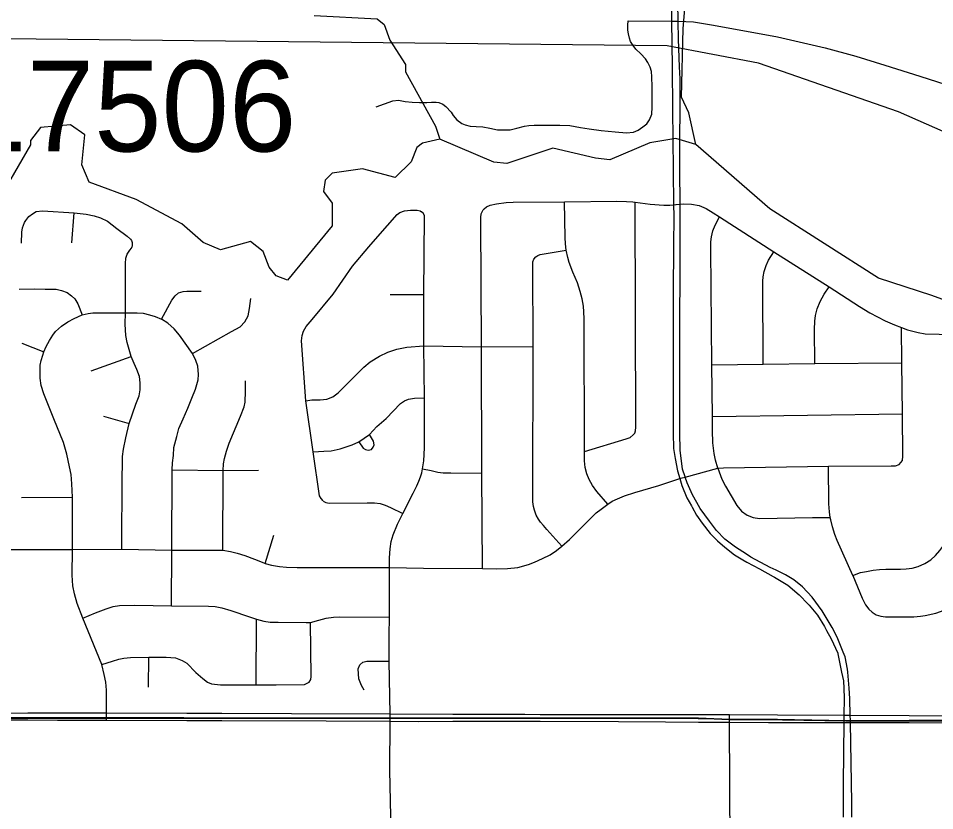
# Model space of a CAD drawing. Extents: x -1403959 to 81668, y -1400582 to 11018.
# Drawn here: x 6440.3 to 6538.1, y 8321.9 to 8406.5 of the extents above; entities that cross this region are included whole.
import ezdxf

# ---------------------------------------------------------------- set-up
doc = ezdxf.new("R2010")
doc.units = 0
for name, color, linetype in [('tdCiRRCL', 7, 'Continuous'), ('tdCiSectNmbr', 7, 'Continuous'), ('tdCiSectTwpRng', 7, 'Continuous'), ('tdCoClipBndry', 7, 'Continuous'), ('tdCoSecRteBand', 7, 'Continuous'), ('tdCoShieldCoRte', 7, 'Continuous'), ('tdCoSurfBitum', 7, 'Continuous')]:
    doc.layers.add(name, color=color, linetype=linetype)

msp = doc.modelspace()

# ---------------------------------------------------------------- linework, layer by layer
at = {"layer": 'tdCiRRCL'}
for points in [[(6438.181, 8331.809), (6441.335, 8331.809), (6446.115, 8331.809), (6449.724, 8331.809), (6458.292, 8331.809), (6462.03, 8331.809), (6473.166, 8331.809), (6476.21, 8331.809), (6479.991, 8331.809), (6486.69, 8331.809), (6488.612, 8331.809), (6492.156, 8331.809), (6496.018, 8331.809), (6499.58, 8331.809), (6504.388, 8331.808), (6509.4, 8331.808), (6512.917, 8331.808), (6516.236, 8331.664), (6521.361, 8331.645), (6528.686, 8331.5), (6535.4, 8331.536), (6550.927, 8331.649)], [(6550.927, 8331.649), (6535.4, 8331.536), (6528.686, 8331.5), (6521.361, 8331.645), (6516.236, 8331.664), (6512.917, 8331.808), (6509.4, 8331.808), (6504.388, 8331.808), (6499.58, 8331.809), (6496.018, 8331.809), (6492.156, 8331.809), (6488.612, 8331.809), (6486.69, 8331.809), (6479.991, 8331.809), (6476.21, 8331.809), (6473.166, 8331.809), (6462.03, 8331.809), (6458.292, 8331.809), (6449.724, 8331.809), (6446.115, 8331.809), (6441.335, 8331.809), (6438.181, 8331.809)]]:
    msp.add_lwpolyline(points, dxfattribs=at)
at = {"layer": 'tdCiSectNmbr'}
for points in [[(6510.01, 8409.981), (6510.043, 8406.188)], [(6510.751, 8406.198), (6510.683, 8409.991)], [(6510.043, 8406.188), (6510.043, 8406.181), (6510.086, 8401.291)], [(6510.043, 8406.181), (6510.348, 8406.18)], [(6510.348, 8406.18), (6510.752, 8406.178), (6512.396, 8406.115), (6514.318, 8405.8), (6516.458, 8405.398), (6521.333, 8404.486), (6526.448, 8403.313), (6529.716, 8402.423), (6532.811, 8401.489), (6536.546, 8400.305), (6543.756, 8397.992), (6548.122, 8396.58)], [(6510.902, 8401.314), (6510.787, 8404.252), (6510.752, 8406.178), (6510.751, 8406.198)], [(6510.086, 8401.291), (6510.125, 8396.761), (6510.219, 8390.362)], [(6510.93, 8390.365), (6510.954, 8400.007), (6510.902, 8401.314)], [(6510.219, 8390.362), (6510.22, 8390.27), (6510.256, 8386.57), (6510.267, 8385.39), (6510.249, 8382.212)], [(6510.94, 8386.542), (6510.94, 8386.636), (6510.93, 8390.298), (6510.93, 8390.365)], [(6510.952, 8382.212), (6510.94, 8386.542)], [(6510.249, 8382.212), (6510.22, 8377.169), (6510.196, 8367.291), (6510.196, 8362.378)], [(6510.929, 8362.379), (6510.906, 8372.002), (6510.954, 8381.424), (6510.952, 8382.212)], [(6510.196, 8362.378), (6510.196, 8362.197), (6510.244, 8360.563), (6510.409, 8359.52), (6510.67, 8358.194), (6510.918, 8357.364)], [(6511.487, 8357.552), (6511.192, 8358.382), (6510.954, 8360.385), (6510.93, 8362.198), (6510.929, 8362.379)], [(6510.918, 8357.364), (6510.919, 8357.359), (6511.144, 8356.607), (6511.665, 8355.304), (6512.149, 8354.457)], [(6512.747, 8354.794), (6512.289, 8355.615), (6511.717, 8356.903), (6511.496, 8357.526), (6511.487, 8357.552)], [(6518.026, 8349.298), (6516.846, 8350.057), (6515.724, 8350.892), (6514.818, 8351.822), (6514.102, 8352.8), (6513.101, 8354.16), (6512.747, 8354.794)], [(6512.149, 8354.457), (6512.234, 8354.309), (6512.707, 8353.456), (6513.323, 8352.603), (6514.176, 8351.49), (6514.958, 8350.708), (6515.716, 8350.044), (6516.758, 8349.239), (6517.65, 8348.698)], [(6521.219, 8347.574), (6520.567, 8347.886), (6518.515, 8348.983), (6518.026, 8349.298)], [(6517.65, 8348.698), (6518.085, 8348.434), (6519.412, 8347.723), (6520.876, 8346.926)], [(6520.876, 8346.926), (6521.022, 8346.846), (6522.444, 8345.97), (6523.676, 8344.951), (6524.614, 8343.971)], [(6525.051, 8344.714), (6524.026, 8345.811), (6523.095, 8346.55), (6522.213, 8347.099), (6521.219, 8347.574)], [(6524.614, 8343.971), (6524.742, 8343.838), (6525.618, 8342.772), (6526.353, 8341.587), (6526.589, 8341.147)], [(6527.176, 8341.455), (6526.983, 8341.827), (6526.101, 8343.235), (6525.051, 8344.714)], [(6526.589, 8341.147), (6527.063, 8340.261), (6527.774, 8338.744), (6527.792, 8338.652)], [(6528.362, 8338.833), (6528.224, 8339.18), (6527.699, 8340.444), (6527.176, 8341.455)], [(6527.792, 8338.652), (6528.177, 8336.707), (6528.39, 8335.759), (6528.421, 8334.944)], [(6528.809, 8337.011), (6528.558, 8338.345), (6528.362, 8338.833)], [(6529, 8334.977), (6528.868, 8336.699), (6528.809, 8337.011)], [(6528.421, 8334.944), (6528.461, 8333.912), (6528.437, 8332.078), (6528.431, 8331.607)], [(6529.127, 8331.592), (6529.118, 8332.075), (6529.083, 8333.908), (6529, 8334.977)], [(6441.334, 8332.315), (6438.179, 8332.307)], [(6446.114, 8332.327), (6441.334, 8332.315)], [(6449.725, 8332.331), (6449.719, 8332.331), (6448.769, 8332.334), (6446.114, 8332.327)], [(6458.294, 8332.301), (6449.725, 8332.331)], [(6462.031, 8332.288), (6458.294, 8332.301)], [(6479.992, 8332.222), (6479.984, 8332.222), (6469.45, 8332.263), (6462.031, 8332.288)], [(6486.691, 8332.197), (6479.992, 8332.222)], [(6488.613, 8332.189), (6486.691, 8332.197)], [(6492.157, 8332.176), (6488.613, 8332.189)], [(6496.018, 8332.165), (6494.377, 8332.167), (6492.157, 8332.176)], [(6499.581, 8332.161), (6496.018, 8332.165)], [(6504.388, 8332.155), (6499.581, 8332.161)], [(6512.918, 8332.145), (6504.388, 8332.155)], [(6516.238, 8332.136), (6516.234, 8332.136), (6514.7, 8332.143), (6512.918, 8332.145)], [(6521.364, 8332.112), (6516.238, 8332.136)], [(6431.637, 8331.635), (6431.642, 8331.635), (6436.07, 8331.621), (6441.334, 8331.605)], [(6441.334, 8331.605), (6444.499, 8331.595), (6446.114, 8331.59)], [(6446.114, 8331.59), (6449.723, 8331.579)], [(6449.723, 8331.579), (6449.725, 8331.579), (6458.292, 8331.554)], [(6458.292, 8331.554), (6460.648, 8331.547), (6462.029, 8331.541)], [(6462.029, 8331.541), (6473.164, 8331.494)], [(6473.164, 8331.494), (6479.989, 8331.464)], [(6479.989, 8331.464), (6479.99, 8331.464), (6482.999, 8331.452), (6486.69, 8331.459)], [(6486.69, 8331.459), (6488.612, 8331.463)], [(6488.612, 8331.463), (6492.157, 8331.47)], [(6492.157, 8331.47), (6494.902, 8331.475), (6496.016, 8331.469)], [(6496.016, 8331.469), (6504.385, 8331.422)], [(6504.385, 8331.422), (6509.398, 8331.394)], [(6509.398, 8331.394), (6512.915, 8331.374)], [(6512.915, 8331.374), (6516.234, 8331.356)], [(6516.234, 8331.356), (6516.237, 8331.356), (6520.401, 8331.332), (6521.361, 8331.331)], [(6521.361, 8331.331), (6528.427, 8331.326), (6528.686, 8331.325)], [(6528.689, 8332.077), (6528.437, 8332.078), (6521.364, 8332.112)], [(6528.43, 8331.493), (6528.427, 8331.326), (6528.343, 8324.815), (6528.374, 8321.23)], [(6528.431, 8331.607), (6528.43, 8331.493)], [(6528.686, 8331.325), (6529.132, 8331.325), (6535.4, 8331.32)], [(6535.402, 8332.045), (6529.118, 8332.075), (6528.689, 8332.077)], [(6529.129, 8331.505), (6529.127, 8331.592)], [(6529.287, 8321.23), (6529.297, 8322.744), (6529.132, 8331.325), (6529.129, 8331.505)], [(6535.4, 8331.32), (6549.551, 8331.308), (6550.931, 8331.298), (6552.627, 8331.286)], [(6552.629, 8332.008), (6552.626, 8332.008), (6550.924, 8332.007), (6544.875, 8332), (6535.402, 8332.045)]]:
    msp.add_lwpolyline(points, dxfattribs=at)
at = {"layer": 'tdCiSectTwpRng'}
for points in [[(6478.506, 8397.026), (6480.276, 8397.667), (6480.873, 8397.732), (6481.601, 8397.601), (6482.361, 8397.525), (6483.121, 8397.493), (6483.914, 8397.504), (6484.424, 8397.536), (6484.913, 8397.536), (6485.206, 8397.482), (6485.629, 8397.319), (6485.934, 8397.059), (6486.498, 8396.461), (6486.737, 8396.125), (6487.128, 8395.658), (6487.66, 8395.256), (6487.997, 8395.104), (6488.55, 8394.974), (6489.18, 8394.941), (6489.908, 8394.887), (6490.624, 8394.767), (6491.461, 8394.594), (6492.101, 8394.561), (6492.807, 8394.594), (6493.535, 8394.746), (6494.338, 8394.963), (6494.805, 8395.05), (6495.381, 8395.082), (6498.117, 8395.061), (6499.192, 8395.028), (6500.3, 8394.843), (6501.255, 8394.691), (6502.515, 8394.518), (6504.035, 8394.366), (6505.23, 8394.257), (6505.968, 8394.333), (6506.457, 8394.528), (6506.967, 8394.898), (6507.401, 8395.223), (6507.673, 8395.658), (6507.933, 8396.255), (6507.977, 8397.004), (6507.966, 8399.165), (6507.933, 8400.229), (6507.879, 8400.805), (6507.76, 8401.283), (6507.488, 8401.76), (6507.271, 8402.162), (6506.761, 8402.683), (6506.239, 8403.172), (6505.935, 8403.585), (6505.664, 8404.008), (6505.555, 8404.366), (6505.425, 8404.833), (6505.382, 8405.224), (6505.382, 8405.746), (6505.414, 8406.202), (6510.043, 8406.181)], [(6490.037, 8386.148), (6490.273, 8386.373), (6490.677, 8386.534), (6491.353, 8386.686), (6492.396, 8386.829), (6493.125, 8386.874), (6498.619, 8386.896), (6504.203, 8386.972), (6505.221, 8386.927), (6505.917, 8386.886), (6506.136, 8386.874), (6507.754, 8386.638), (6509.231, 8386.524), (6509.871, 8386.532), (6510.256, 8386.57), (6510.505, 8386.594)], [(6440.652, 8382.489), (6440.67, 8383.645), (6440.76, 8384.114), (6440.977, 8384.692), (6441.103, 8384.909), (6441.428, 8385.324), (6441.825, 8385.613), (6442.222, 8385.848), (6442.889, 8385.938), (6446.264, 8385.703), (6447.545, 8385.577), (6448.411, 8385.414), (6449.061, 8385.198), (6449.819, 8384.818), (6450.829, 8384.042), (6451.93, 8383.229), (6452.284, 8382.926), (6452.386, 8382.757), (6452.453, 8382.537), (6452.453, 8382.241)], [(6472.836, 8354.978), (6472.618, 8355.218), (6472.46, 8355.522), (6471.778, 8360.222), (6471.011, 8365.674), (6470.524, 8372.055), (6470.597, 8372.62), (6470.731, 8373.095), (6471.048, 8373.608), (6471.657, 8374.339), (6473.933, 8377.028), (6475.976, 8380.046), (6477.74, 8382.078), (6478.678, 8383.188), (6480.741, 8385.544), (6481.042, 8385.747), (6481.52, 8385.933), (6482.175, 8385.996), (6482.873, 8385.991), (6483.202, 8385.925)], [(6489.87, 8347.752), (6489.799, 8357.953), (6489.758, 8371.427), (6489.674, 8384.886), (6489.682, 8385.235), (6489.72, 8385.615), (6489.94, 8386.056)], [(6489.94, 8386.056), (6490.037, 8386.148)], [(6503.232, 8354.631), (6502.078, 8355.991), (6501.602, 8356.626), (6501.238, 8357.253), (6500.987, 8357.861), (6500.828, 8358.529), (6500.729, 8359.251), (6500.734, 8360.244), (6500.7, 8374.392), (6500.685, 8375.167), (6500.624, 8375.767), (6500.503, 8376.531), (6500.298, 8377.329), (6500.002, 8378.256), (6499.493, 8379.393), (6499.113, 8380.426), (6498.983, 8380.954), (6498.793, 8381.752), (6498.717, 8382.428), (6498.679, 8383.097), (6498.619, 8386.896)], [(6500.734, 8360.244), (6505.194, 8361.587), (6505.604, 8361.731), (6505.954, 8362.02), (6506.113, 8362.202), (6506.204, 8362.461), (6506.219, 8362.854), (6506.136, 8386.874)], [(6510.505, 8386.594), (6510.518, 8386.595)], [(6510.518, 8386.595), (6510.94, 8386.636), (6511.346, 8386.676), (6512.183, 8386.661), (6512.996, 8386.501), (6513.744, 8386.171), (6514.496, 8385.73), (6515.164, 8385.297), (6520.938, 8381.562), (6526.855, 8377.808), (6530.103, 8375.708), (6531.197, 8375.046), (6532.84, 8374.207), (6533.842, 8373.766), (6534.594, 8373.47), (6535.217, 8373.226), (6536.356, 8372.953), (6537.116, 8372.824), (6538.602, 8372.757), (6539.967, 8372.722), (6541, 8372.722), (6541.955, 8372.798), (6555.771, 8376.359)], [(6446.029, 8382.507), (6446.264, 8385.703)], [(6481.338, 8353.648), (6482.452, 8355.804), (6482.841, 8356.572), (6483.075, 8357.073), (6483.231, 8357.541), (6483.364, 8357.975), (6483.442, 8358.409), (6483.596, 8359.248), (6483.651, 8360.651), (6483.65, 8365.99), (6483.609, 8371.513), (6483.588, 8377.014), (6483.65, 8385.419), (6483.521, 8385.685), (6483.337, 8385.823)], [(6483.202, 8385.925), (6483.337, 8385.823)], [(6514.977, 8358.456), (6514.74, 8359.322), (6514.589, 8360.038), (6514.46, 8361.171), (6514.392, 8362.49), (6514.407, 8363.972), (6514.33, 8369.484), (6514.223, 8381.865), (6514.238, 8382.633), (6514.306, 8383.163), (6514.428, 8383.786), (6514.678, 8384.415), (6515.164, 8385.297)], [(6451.372, 8349.811), (6451.381, 8357.727), (6451.417, 8358.696), (6451.435, 8359.726), (6451.543, 8360.484), (6451.777, 8361.712), (6452.139, 8363.225), (6452.859, 8365.306), (6453.202, 8366.19), (6453.31, 8366.822), (6453.328, 8367.581), (6453.238, 8368.249), (6452.967, 8368.989), (6452.679, 8369.639), (6452.336, 8370.397), (6451.94, 8371.889), (6451.795, 8372.629), (6451.723, 8373.839), (6451.76, 8375.042), (6451.742, 8380.296), (6451.778, 8380.874), (6451.941, 8381.325), (6452.212, 8381.723), (6452.386, 8381.945), (6452.41, 8382.05)], [(6452.453, 8382.241), (6452.41, 8382.05)], [(6498.308, 8350.13), (6496.72, 8351.924), (6496.373, 8352.349), (6496.06, 8352.708), (6495.841, 8353.02), (6495.598, 8353.46), (6495.424, 8353.981), (6495.308, 8354.398), (6495.239, 8354.884), (6495.216, 8355.37), (6495.251, 8371.448), (6495.229, 8380.126), (6495.235, 8380.478), (6495.326, 8380.789), (6495.539, 8381.017), (6495.767, 8381.177), (6496.016, 8381.267), (6498.793, 8381.752)], [(6519.83, 8369.568), (6519.792, 8378.429), (6519.8, 8378.908), (6519.929, 8379.453), (6520.134, 8380.084), (6520.391, 8380.658), (6520.938, 8381.562)], [(6440.383, 8377.589), (6442.043, 8377.607), (6443.18, 8377.589), (6444.335, 8377.589), (6444.93, 8377.427), (6445.526, 8377.21), (6445.977, 8376.867), (6446.338, 8376.56), (6446.663, 8376.018), (6447.114, 8374.845)], [(6455.586, 8374.38), (6456.697, 8376.399), (6457.058, 8376.869), (6457.419, 8377.176), (6457.888, 8377.338), (6458.293, 8377.359), (6459.809, 8377.377)], [(6525.331, 8369.629), (6525.285, 8373.269), (6525.33, 8374.173), (6525.406, 8374.771), (6525.588, 8375.493), (6525.892, 8376.253), (6526.325, 8377.035), (6526.855, 8377.808)], [(6458.897, 8370.702), (6463.063, 8373.044), (6464.001, 8373.549), (6464.489, 8374.091), (6464.849, 8374.741), (6464.994, 8375.499), (6465.138, 8376.583)], [(6479.988, 8377.019), (6483.588, 8377.015)], [(6446.084, 8349.775), (6446.085, 8355.366), (6446.026, 8356.785), (6445.962, 8357.797), (6445.785, 8358.626), (6445.496, 8359.959), (6445.127, 8361.196), (6444.099, 8363.728), (6443.017, 8366.418), (6442.761, 8367.297), (6442.639, 8368.078), (6442.639, 8368.798), (6442.639, 8369.448), (6442.737, 8369.949), (6442.92, 8370.534), (6443.042, 8370.888), (6443.273, 8371.45), (6443.627, 8372.109), (6443.991, 8372.667), (6444.263, 8373.049), (6444.918, 8373.643), (6445.577, 8374.071), (6446.26, 8374.437), (6447.114, 8374.845)], [(6447.114, 8374.845), (6447.751, 8374.968), (6448.267, 8375.042), (6448.835, 8375.063), (6450.135, 8375.063), (6451.76, 8375.042), (6452.997, 8375.032), (6453.618, 8375.011), (6454.302, 8374.853), (6454.912, 8374.653), (6455.586, 8374.38)], [(6456.647, 8343.788), (6456.688, 8349.716), (6456.722, 8358.287), (6456.752, 8359.031), (6456.857, 8359.81), (6456.913, 8360.681), (6457.237, 8361.844), (6457.454, 8362.693), (6457.887, 8363.722), (6458.392, 8364.859), (6458.825, 8365.925), (6459.222, 8366.918), (6459.492, 8367.903), (6459.529, 8368.463), (6459.456, 8369.348), (6459.258, 8369.979), (6458.897, 8370.702), (6457.527, 8372.678), (6456.948, 8373.341), (6456.275, 8373.931), (6455.586, 8374.38)], [(6534.345, 8358.851), (6534.695, 8359.276), (6534.732, 8359.752), (6534.686, 8364.269), (6534.625, 8369.72), (6534.594, 8373.47)], [(6440.672, 8371.824), (6443.042, 8370.888)], [(6471.011, 8365.674), (6471.641, 8365.759), (6472.541, 8365.759), (6473.237, 8365.843), (6473.897, 8366.095), (6474.432, 8366.499), (6477.204, 8369.249), (6477.864, 8369.809), (6478.866, 8370.435), (6479.742, 8370.844), (6480.702, 8371.156), (6481.769, 8371.378), (6483.609, 8371.513), (6489.758, 8371.427), (6495.251, 8371.448)], [(6448.077, 8368.845), (6452.336, 8370.397)], [(6514.33, 8369.484), (6519.83, 8369.568), (6525.331, 8369.629), (6534.625, 8369.72)], [(6462.143, 8349.706), (6462.179, 8358.229), (6462.221, 8358.945), (6462.305, 8359.493), (6462.516, 8360.272), (6462.81, 8361.156), (6464.031, 8364.02), (6464.41, 8365.031), (6464.52, 8365.526), (6464.557, 8366.694), (6464.557, 8367.789)], [(6471.778, 8360.222), (6472.935, 8360.289), (6473.715, 8360.326), (6474.678, 8360.521), (6475.945, 8360.972), (6476.652, 8361.289), (6477.783, 8362.068), (6478.575, 8362.91), (6479.568, 8363.783), (6481.091, 8365.356), (6481.542, 8365.661), (6481.957, 8365.819), (6482.59, 8365.953), (6483.65, 8365.99)], [(6449.414, 8364.02), (6452.139, 8363.225)], [(6514.407, 8363.972), (6534.686, 8364.269)], [(6476.652, 8361.289), (6477.1, 8360.617), (6477.377, 8360.458), (6477.645, 8360.385), (6477.99, 8360.471), (6478.182, 8360.702), (6478.279, 8360.97), (6478.209, 8361.349), (6477.783, 8362.068)], [(6514.977, 8358.456), (6515.568, 8358.509), (6526.789, 8358.699), (6533.464, 8358.714), (6533.95, 8358.722), (6534.345, 8358.851)], [(6529.377, 8347.017), (6527.725, 8350.756), (6527.457, 8351.395), (6527.201, 8352.201), (6527.024, 8352.951), (6526.985, 8353.207), (6526.883, 8353.821), (6526.832, 8354.665), (6526.789, 8358.699)], [(6456.722, 8358.287), (6462.179, 8358.229), (6465.946, 8358.25)], [(6483.442, 8358.409), (6484.365, 8358.209), (6485.1, 8358.053), (6485.667, 8357.986), (6486.479, 8357.975), (6489.799, 8357.953)], [(6511.165, 8357.438), (6511.496, 8357.526), (6514.977, 8358.456)], [(6514.977, 8358.456), (6515.401, 8357.308), (6515.796, 8356.548), (6517.008, 8354.499), (6517.507, 8353.872), (6518.121, 8353.45), (6518.76, 8353.207), (6519.412, 8353.104), (6525.067, 8353.207), (6526.985, 8353.207)], [(6501.121, 8352.852), (6501.121, 8352.852), (6502.002, 8353.688), (6502.519, 8354.091), (6503.232, 8354.631), (6503.694, 8354.941), (6504.256, 8355.199), (6505.008, 8355.51), (6506.132, 8355.875), (6508.664, 8356.633), (6510.919, 8357.359), (6511.165, 8357.438)], [(6440.635, 8355.348), (6446.085, 8355.366)], [(6472.862, 8354.949), (6473.13, 8354.815), (6473.503, 8354.746), (6477.561, 8354.782), (6478.316, 8354.77), (6478.95, 8354.685), (6479.462, 8354.514), (6480.034, 8354.282), (6481.338, 8353.648)], [(6438.469, 8349.796), (6441.267, 8349.785), (6446.084, 8349.775), (6451.372, 8349.811), (6456.688, 8349.716), (6462.143, 8349.706), (6462.964, 8349.569), (6463.658, 8349.411), (6464.479, 8349.148), (6465.51, 8348.769), (6466.321, 8348.432), (6466.652, 8348.311), (6467.338, 8348.11), (6468.191, 8347.973), (6468.938, 8347.889), (6470.074, 8347.857), (6479.932, 8347.857), (6483.542, 8347.815), (6489.87, 8347.752), (6491.385, 8347.731), (6492.542, 8347.773), (6493.616, 8347.878), (6494.752, 8348.194), (6495.417, 8348.454), (6496.26, 8348.827), (6497.073, 8349.237), (6497.761, 8349.69), (6498.308, 8350.13), (6499.136, 8350.852), (6501.121, 8352.852)], [(6479.991, 8331.816), (6479.984, 8332.222), (6479.889, 8337.862), (6479.9, 8340.662), (6479.913, 8342.568), (6479.932, 8347.857), (6479.922, 8348.899), (6479.995, 8349.868), (6480.121, 8350.647), (6480.327, 8351.344), (6480.766, 8352.478), (6481.338, 8353.648)], [(6466.652, 8348.311), (6467.567, 8351.326)], [(6449.723, 8331.826), (6449.719, 8332.331), (6449.705, 8334.155), (6449.705, 8334.792), (6449.633, 8335.647), (6449.469, 8336.465), (6449.233, 8337.506), (6447.189, 8342.462), (6446.592, 8344.035), (6446.308, 8345.059), (6446.123, 8345.898), (6446.066, 8347.036), (6446.084, 8349.775)], [(6529.377, 8347.017), (6530.218, 8347.323), (6530.861, 8347.461), (6531.572, 8347.585), (6532.25, 8347.662), (6532.914, 8347.688), (6533.631, 8347.7), (6534.462, 8347.688), (6535.088, 8347.726), (6535.74, 8347.816), (6536.367, 8347.969), (6537.083, 8348.302), (6537.71, 8348.702), (6538.211, 8349.138), (6538.661, 8349.694), (6539.088, 8350.241)], [(6529.377, 8347.017), (6530.379, 8344.605), (6530.731, 8343.87), (6531.098, 8343.426), (6531.465, 8343.09), (6531.894, 8342.83), (6532.368, 8342.677), (6532.873, 8342.6), (6535.901, 8342.615), (6536.62, 8342.677), (6537.109, 8342.753), (6538.258, 8343.008), (6539.121, 8343.303), (6540.104, 8343.735), (6540.968, 8344.388), (6541.579, 8344.978), (6542.337, 8345.737), (6543.263, 8347.086)], [(6447.189, 8342.462), (6448.539, 8343.031), (6449.676, 8343.472), (6450.429, 8343.713), (6451.097, 8343.827), (6452.76, 8343.841), (6456.647, 8343.788), (6460.613, 8343.755), (6461.334, 8343.718), (6462.041, 8343.572), (6462.991, 8343.28), (6464.977, 8342.621), (6465.721, 8342.341), (6466.513, 8342.158), (6467.195, 8342.036), (6468.052, 8342.022), (6471.05, 8341.985), (6471.489, 8342.009), (6472.391, 8342.241), (6473.183, 8342.46), (6473.95, 8342.57), (6474.588, 8342.593), (6479.913, 8342.568)], [(6465.713, 8335.361), (6465.721, 8342.341)], [(6471.538, 8335.935), (6471.569, 8336.238), (6471.489, 8342.009)], [(6449.233, 8337.506), (6450.356, 8337.89), (6451.024, 8338.075), (6451.565, 8338.188), (6452.275, 8338.259), (6454.237, 8338.302), (6456.089, 8338.302), (6457.07, 8338.217), (6457.795, 8337.961), (6458.292, 8337.648), (6459.266, 8336.682), (6460.003, 8336.013), (6460.517, 8335.635), (6460.929, 8335.464), (6461.889, 8335.361), (6465.713, 8335.361), (6467.815, 8335.361), (6470.85, 8335.378), (6471.347, 8335.618), (6471.535, 8335.91), (6471.538, 8335.935)], [(6454.193, 8335.099), (6454.237, 8338.302)], [(6477.236, 8334.783), (6476.945, 8335.265), (6476.664, 8335.974), (6476.586, 8337.045), (6476.757, 8337.496), (6477.098, 8337.764), (6477.525, 8337.862), (6478.438, 8337.874), (6479.889, 8337.862)], [(6516.236, 8331.664), (6516.234, 8332.136)], [(6449.724, 8331.809), (6449.723, 8331.826)], [(6449.725, 8331.579), (6449.724, 8331.809)], [(6479.981, 8326.253), (6479.99, 8331.464), (6479.991, 8331.809)], [(6516.236, 8331.659), (6516.236, 8331.664)], [(6516.396, 8292.158), (6516.359, 8304.739), (6516.237, 8331.356), (6516.236, 8331.659)], [(6480.298, 8304.012), (6480.165, 8316.351), (6479.981, 8326.253)]]:
    msp.add_lwpolyline(points, dxfattribs=at)
at = {"layer": 'tdCoClipBndry'}
msp.add_lwpolyline([(6334.937, 8332.052), (6413.708, 8331.967), (6431.605, 8331.901), (6510.636, 8331.809), (6528.653, 8331.501), (6607.824, 8331.313), (6625.715, 8331.324), (6671.952, 8330.911), (6696.055, 8304.771)], dxfattribs=at)
at = {"layer": 'tdCoSecRteBand'}
msp.add_lwpolyline([(6587.765, 8371.169), (6575.274, 8377.956), (6564.398, 8383.234), (6534.247, 8396.485), (6519.322, 8401.678), (6509.553, 8403.539), (6432.055, 8404.352)], dxfattribs=at)
at = {"layer": 'tdCoSurfBitum'}
for points in [[(6540.349, 8375.977), (6537.836, 8376.902), (6532.12, 8378.759), (6520.539, 8386.131), (6512.622, 8393.031), (6511.87, 8396.392), (6511.112, 8398.075), (6511.291, 8405.403), (6512.088, 8415.019)], [(6471.894, 8406.77), (6478.612, 8406.44), (6479.374, 8405.827), (6479.979, 8404.145), (6481.65, 8401.543), (6481.647, 8400.78), (6484.834, 8394.966), (6485.287, 8393.59), (6483.452, 8393.139), (6482.84, 8392.683), (6482.224, 8391.159), (6480.538, 8389.485), (6477.029, 8390.414), (6473.82, 8389.968), (6473.054, 8389.208), (6472.897, 8387.987), (6473.809, 8386.762), (6473.801, 8384.319), (6469.046, 8378.535), (6467.826, 8378.997), (6467.066, 8379.916), (6466.46, 8381.598), (6465.09, 8382.672), (6461.88, 8381.768), (6460.05, 8382.538), (6457.766, 8384.531), (6452.888, 8387.145), (6447.855, 8388.996), (6447.098, 8390.831), (6447.414, 8394.036), (6445.891, 8395.111), (6442.682, 8394.817), (6441.609, 8393.447), (6441.607, 8392.989), (6437.612, 8386.133)], [(6512.622, 8393.031), (6510.486, 8393.649), (6507.735, 8393.201), (6503.453, 8391.385), (6501.926, 8391.544), (6497.348, 8392.629), (6492.455, 8390.968), (6491.082, 8391.125), (6485.287, 8393.59)]]:
    msp.add_lwpolyline(points, dxfattribs=at)

# ---------------------------------------------------------------- texts
at = {"layer": 'tdCoShieldCoRte'}
msp.add_text('17506', height=9.6728, rotation=359.99436, dxfattribs=at).set_placement((6434.012, 8392.274))

doc.saveas('drawing.dxf')
